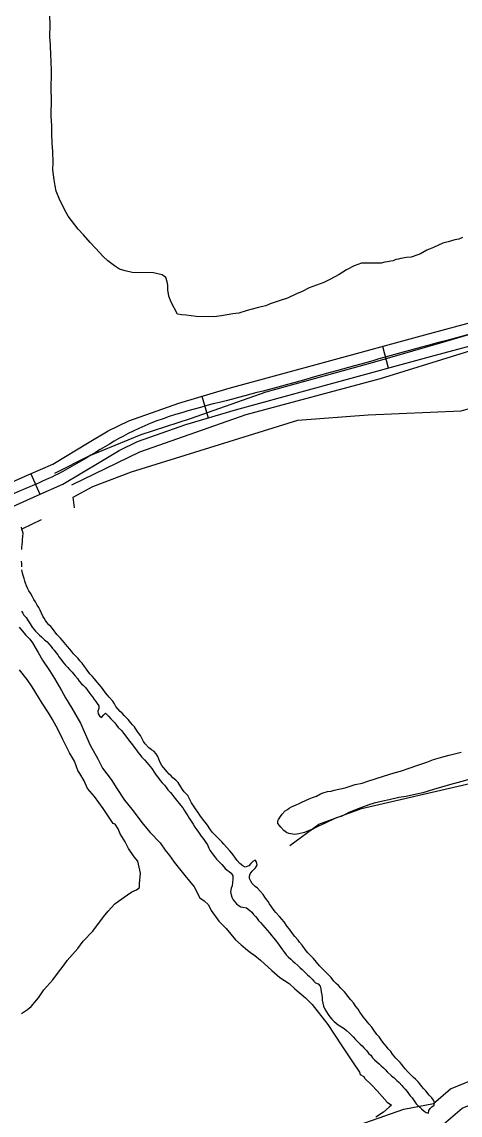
# Model space of a CAD drawing. Extents: x 3161564 to 3199464, y 849354 to 874788.
# Drawn here: x 3171288 to 3171874, y 855561 to 857021 of the extents above; entities that cross this region are included whole.
import ezdxf

# ---------------------------------------------------------------- set-up
doc = ezdxf.new("R2010")
doc.units = 0
for name, color, linetype in [('V-ROAD-CNTR', 7, 'Continuous'), ('V-SITE-VEGE', 7, 'Continuous'), ('V-TOPO-SHOR', 7, 'Continuous')]:
    doc.layers.add(name, color=color, linetype=linetype)

msp = doc.modelspace()

# ---------------------------------------------------------------- linework, layer by layer
at = {"layer": 'V-ROAD-CNTR'}
for p, q in [((3171770, 856587.8), (3171777.9, 856558.9)), ((3171528.8, 856521), (3171537.2, 856492.2)), ((3171300.3, 856417.6), (3171312.4, 856390.2))]:
    msp.add_line(p, q, dxfattribs=at)
for points in [[(3171262.9, 856400.9), (3171296.9, 856416.1), (3171329.6, 856430.5), (3171378.5, 856459.6), (3171403.8, 856475.1), (3171431.2, 856488.4), (3171498.1, 856512), (3171565.5, 856531.8), (3171696.1, 856567.6), (3171826.6, 856603.3), (3171929.2, 856630.8), (3172031.4, 856658.7), (3172165.1, 856699), (3172298.6, 856740.8), (3172390, 856767.9), (3172481, 856795.3), (3172589.7, 856831.1), (3172697.8, 856869), (3172817.7, 856911.7)], [(3171276.1, 856373.9), (3171309, 856388.7), (3171343.3, 856403.8), (3171394, 856433.9), (3171418.2, 856448.7), (3171442.8, 856460.6), (3171507.4, 856483.4), (3171573.7, 856502.9), (3171704, 856538.7), (3171834.4, 856574.3), (3171937, 856601.8), (3172039.7, 856629.8), (3172173.9, 856670.3), (3172307.4, 856712.1), (3172398.6, 856739.1), (3172490.1, 856766.7), (3172599.3, 856802.7), (3172707.8, 856840.7), (3172827.8, 856883.4)], [(3169919, 854915.8), (3170805.6, 855227.2), (3171746.5, 855550.4), (3171798.6, 855568.9), (3171838.3, 855576.4), (3171860.8, 855595.9), (3171902.5, 855612.7), (3172555.3, 855841.3), (3173349.5, 856115.3), (3174084.3, 856361.9), (3174825.7, 856626), (3174889.3, 856641.3)], [(3169928.9, 854887.5), (3170815.4, 855198.9), (3171756.4, 855522.1), (3171806.5, 855539.9), (3171851.7, 855548.5), (3171876.7, 855569.9), (3171913.1, 855584.6), (3172565.2, 855813), (3173359.2, 856086.9), (3174094.1, 856333.6), (3174834.3, 856597.2), (3174896.3, 856612.1)]]:
    msp.add_lwpolyline(points, dxfattribs=at)
msp.add_spline([(3174399.9, 857841.7), (3174296.9, 857801.4), (3174229.2, 857773.6), (3174127.5, 857719.2), (3174052.2, 857685.1), (3173961.2, 857632.7), (3173863.1, 857577.3), (3173775.7, 857514.5), (3173667.4, 857438.2), (3173583.5, 857382.2), (3173466.3, 857293.8), (3173326.4, 857196.8), (3173208.2, 857103.9), (3173124.9, 857039.7), (3173062.4, 856997.7), (3173002.9, 856961.4), (3172942.7, 856940.3), (3172702.8, 856854.8), (3172485.5, 856781), (3172303, 856726.4), (3172035.6, 856644.2), (3171830.5, 856588.8), (3171569.6, 856517.3), (3171437, 856474.5), (3171336.5, 856417.2), (3171269.5, 856387.4), (3171165, 856328.6), (3171074.1, 856263.7), (3171010.5, 856202.1), (3170960, 856128.2), (3170908.2, 856036.2), (3170872.3, 855999.8), (3170841.7, 855977.7), (3170780.3, 855922.5), (3170678.8, 855863.9), (3170336.9, 855673.9), (3170028.9, 855496.6), (3169695.4, 855304.9), (3169594.2, 855246.1), (3169533.3, 855211.9), (3169509.6, 855185.9), (3169432.6, 855099.9), (3169242, 854873.8), (3169195.1, 854813.1)], degree=3, dxfattribs=at)
at = {"layer": 'V-SITE-VEGE'}
for p, q in [((3171284.6, 856212.4), (3171293.1, 856202.4)), ((3171293.1, 856202.4), (3171298.9, 856196.4)), ((3171298.9, 856196.4), (3171302.6, 856191.5)), ((3171302.6, 856191.5), (3171310.2, 856178.6)), ((3171310.2, 856178.6), (3171315.8, 856168.7)), ((3171315.8, 856168.7), (3171325.2, 856154.8)), ((3171295.6, 856142.8), (3171285.2, 856155.7)), ((3171325.2, 856154.8), (3171331.8, 856143.9)), ((3171302.2, 856132.8), (3171295.6, 856142.8)), ((3171331.8, 856143.9), (3171341.2, 856128)), ((3171310.7, 856119), (3171302.2, 856132.8)), ((3171341.2, 856128), (3171346.8, 856118.1)), ((3171315.4, 856111), (3171310.7, 856119)), ((3171323.9, 856098.1), (3171315.4, 856111)), ((3171346.8, 856118.1), (3171355.3, 856104.2)), ((3171329.5, 856089.2), (3171323.9, 856098.1)), ((3171355.3, 856104.2), (3171366.5, 856084.4)), ((3171337, 856075.3), (3171329.5, 856089.2)), ((3171366.5, 856084.4), (3171379.5, 856054.8)), ((3171342.6, 856063.5), (3171337, 856075.3)), ((3171351.9, 856044.7), (3171342.6, 856063.5)), ((3171379.5, 856054.8), (3171389.8, 856036.9)), ((3171358.5, 856033.8), (3171351.9, 856044.7)), ((3171363, 856020.9), (3171358.5, 856033.8)), ((3171389.8, 856036.9), (3171396.3, 856024.1)), ((3171365.9, 856017), (3171363, 856020.9)), ((3171396.3, 856024.1), (3171407.7, 856009.1)), ((3171371.5, 856007.1), (3171365.9, 856017)), ((3171376.1, 855997.2), (3171371.5, 856007.1)), ((3171407.7, 856009.1), (3171415.2, 855997.2)), ((3171385.6, 855986.2), (3171376.1, 855997.2)), ((3171415.2, 855997.2), (3171425.6, 855981.3)), ((3171397, 855970.3), (3171385.6, 855986.2)), ((3171425.6, 855981.3), (3171435.1, 855969.4)), ((3171410.2, 855950.4), (3171397, 855970.3)), ((3171435.1, 855969.4), (3171450.2, 855949.5)), ((3171413.1, 855949.4), (3171410.2, 855950.4)), ((3171416.9, 855943.4), (3171413.1, 855949.4)), ((3171450.2, 855949.5), (3171459.7, 855938.5)), ((3171419.6, 855936.5), (3171416.9, 855943.4)), ((3171426.2, 855925.6), (3171419.6, 855936.5)), ((3171459.7, 855938.5), (3171473.1, 855924.5)), ((3171430.9, 855916.7), (3171426.2, 855925.6)), ((3171438.4, 855905.8), (3171430.9, 855916.7)), ((3171473.1, 855924.5), (3171479.7, 855914.6)), ((3171443.2, 855899.8), (3171438.4, 855905.8)), ((3171479.7, 855914.6), (3171485.4, 855907.6)), ((3171485.4, 855907.6), (3171492, 855898.6)), ((3171446.7, 855884.1), (3171443.2, 855899.8)), ((3171492, 855898.6), (3171506.2, 855880.7)), ((3171445.4, 855869.5), (3171446.7, 855884.1)), ((3171506.2, 855880.7), (3171518.6, 855865.7)), ((3171429.4, 855855.2), (3171435.4, 855858.9)), ((3171435.4, 855858.9), (3171441.3, 855861.7)), ((3171441.3, 855861.7), (3171445.3, 855864.6)), ((3171445.3, 855864.6), (3171445.4, 855869.5)), ((3171518.6, 855865.7), (3171526, 855850.9)), ((3171403.5, 855833.3), (3171412.5, 855842.9)), ((3171412.5, 855842.9), (3171417.5, 855846.7)), ((3171417.5, 855846.7), (3171429.4, 855855.2)), ((3171526, 855850.9), (3171531.8, 855846.8)), ((3171531.8, 855846.8), (3171537.5, 855841.8)), ((3171397.4, 855825.7), (3171403.5, 855833.3)), ((3171537.5, 855841.8), (3171541.3, 855833.9)), ((3171541.3, 855833.9), (3171551.7, 855820)), ((3171383.3, 855806.5), (3171397.4, 855825.7)), ((3171551.7, 855820), (3171561.2, 855810)), ((3171370.2, 855793.1), (3171383.3, 855806.5)), ((3171561.2, 855810), (3171573.6, 855795)), ((3171363.2, 855783.5), (3171370.2, 855793.1)), ((3171573.6, 855795), (3171581.2, 855788)), ((3171581.2, 855788), (3171589.8, 855781)), ((3171349.1, 855767.2), (3171363.2, 855783.5)), ((3171589.8, 855781), (3171593.7, 855777.9)), ((3171593.7, 855777.9), (3171599.4, 855773.9)), ((3171599.4, 855773.9), (3171607.1, 855767.8)), ((3171336, 855749.9), (3171345.1, 855761.4)), ((3171345.1, 855761.4), (3171349.1, 855767.2)), ((3171607.1, 855767.8), (3171622.4, 855753.8)), ((3171317.9, 855727.9), (3171329.9, 855741.3)), ((3171329.9, 855741.3), (3171336, 855749.9)), ((3171622.4, 855753.8), (3171632.9, 855744.7)), ((3171632.9, 855744.7), (3171645.4, 855736.6)), ((3171310.8, 855717.3), (3171317.9, 855727.9)), ((3171645.4, 855736.6), (3171653.1, 855729.6)), ((3171653.1, 855729.6), (3171667.5, 855717.5)), ((3171300.7, 855705.8), (3171310.8, 855717.3)), ((3171667.5, 855717.5), (3171676, 855708.5)), ((3171287.8, 855696.4), (3171295.7, 855702)), ((3171295.7, 855702), (3171300.7, 855705.8)), ((3171676, 855708.5), (3171696.9, 855681.6)), ((3171696.9, 855681.6), (3171714.8, 855654.8)), ((3171714.8, 855654.8), (3171729.9, 855632)), ((3171729.9, 855632), (3171739.3, 855618.1)), ((3171739.3, 855618.1), (3171740.2, 855615.1)), ((3171740.2, 855615.1), (3171745, 855612.1)), ((3171745, 855612.1), (3171746, 855610.1)), ((3171746, 855610.1), (3171755.5, 855601.1)), ((3171755.5, 855601.1), (3171763.2, 855593.1)), ((3171763.2, 855593.1), (3171776.5, 855578.1)), ((3171771.3, 855564.5), (3171761.3, 855557.9)), ((3171779.2, 855571.2), (3171771.3, 855564.5)), ((3171776.5, 855578.1), (3171782.2, 855574)), ((3171782.2, 855574), (3171779.2, 855571.2))]:
    msp.add_line(p, q, dxfattribs=at)
for points in [[(3171877.2, 856733.3), (3171872.2, 856731), (3171866.8, 856730.1), (3171858, 856727.3), (3171850.7, 856725.5), (3171838.4, 856719.8), (3171829.5, 856716.1), (3171821.1, 856711.3), (3171817.2, 856709.9), (3171808.4, 856707.1), (3171802, 856706.3), (3171794.6, 856704.9), (3171791.7, 856704), (3171787.8, 856703.6), (3171784.3, 856702.2), (3171781.4, 856701.7), (3171777, 856700.8), (3171773.1, 856700.4), (3171768.2, 856699), (3171742.3, 856699), (3171732.5, 856695.2), (3171722.1, 856690), (3171712.3, 856683.8), (3171699.9, 856677.2), (3171691.6, 856672.9), (3171672.4, 856665.9), (3171663, 856661.2), (3171655.2, 856657.9), (3171643.4, 856652.3), (3171633.5, 856649), (3171620.3, 856644.4), (3171614.4, 856642), (3171608, 856640.7), (3171602.6, 856639.3), (3171589.4, 856635.6), (3171578.1, 856631.9), (3171570.2, 856631), (3171555.1, 856628.4), (3171544.8, 856627.1), (3171521.4, 856627.5), (3171507.7, 856629.2), (3171501.9, 856629.7), (3171496.5, 856630.8), (3171488, 856646.6), (3171484.7, 856654.9), (3171483.8, 856660.8), (3171483.4, 856662.8), (3171483.5, 856669.6), (3171482.6, 856674), (3171480.7, 856679.9), (3171475.9, 856683.4), (3171464.2, 856686), (3171435.9, 856686.5), (3171426.2, 856688.6), (3171418.9, 856690.7), (3171412.1, 856695.2), (3171403, 856702.2), (3171397.2, 856707.7), (3171386.7, 856719.1), (3171379.4, 856726.5), (3171370.8, 856736.9), (3171363.6, 856744.4), (3171350.3, 856761.7), (3171345, 856771.5), (3171338.4, 856785.3), (3171334.2, 856795.1), (3171332.9, 856802), (3171331.5, 856810.3), (3171329.8, 856823.5), (3171330, 856833.3), (3171329.7, 856848.4), (3171328.9, 856858.7), (3171328.2, 856872.4), (3171328.3, 856882.2), (3171327.6, 856895.4), (3171328, 856918.8), (3171327.7, 856930), (3171328.1, 856954), (3171327.4, 856970.1), (3171327, 856975.5), (3171326.7, 856991.1), (3171325.9, 857000.9), (3171326.2, 857017.5), (3171325.9, 857028.7)], [(3171889, 856009.9), (3171871.3, 856004.9), (3171859.6, 856002.1), (3171848.8, 855998.9), (3171838.4, 855995.6), (3171824.2, 855991.5), (3171815.4, 855989.7), (3171801.7, 855986.5), (3171791.9, 855985.2), (3171779.1, 855982), (3171770.8, 855980.2), (3171759, 855977.4), (3171751.7, 855975.1), (3171734, 855968.6), (3171725.1, 855964.8), (3171720.2, 855962.5), (3171714.8, 855959.6), (3171708.4, 855957.8), (3171692.7, 855950.2), (3171684.8, 855946.9), (3171680.9, 855945.1), (3171676.4, 855942.2), (3171674.4, 855941.7), (3171670, 855939.9), (3171666.1, 855938.5), (3171658.2, 855936.6), (3171652.9, 855935.8), (3171645.1, 855936.9), (3171641.7, 855938.4), (3171638.3, 855940.9), (3171634.5, 855945.3), (3171632.6, 855947.8), (3171630.2, 855950.3), (3171630.2, 855953.7), (3171631.2, 855955.7), (3171633.7, 855959.5), (3171636.2, 855962.9), (3171640.2, 855967.2), (3171643.2, 855969.1), (3171645.6, 855971), (3171648.6, 855972.5), (3171655, 855975.3), (3171658.9, 855977.2), (3171662.4, 855978.6), (3171672.2, 855983.3), (3171676.6, 855985.2), (3171682, 855987), (3171687.5, 855989.9), (3171690.9, 855991.3), (3171696.8, 855993.1), (3171701.7, 855993.5), (3171705.6, 855994.9), (3171720.3, 855998.1), (3171733.6, 856002.3), (3171742.9, 856004.1), (3171750.7, 856006.9), (3171771.4, 856013.4), (3171785.6, 856018), (3171794.4, 856020.3), (3171807.2, 856024.5), (3171816, 856027.8), (3171829.3, 856032.4), (3171838.1, 856035.7), (3171850.9, 856039.4), (3171859.2, 856041.7), (3171871.5, 856044.9), (3171875.4, 856045.8)]]:
    msp.add_lwpolyline(points, dxfattribs=at)
at = {"layer": 'V-TOPO-SHOR'}
msp.add_line((3171314.1, 856356), (3171288.4, 856343.3), dxfattribs=at)
for points in [[(3174150.9, 857736.2), (3173920, 857622.5), (3173847.2, 857578.1), (3173765.5, 857519.5), (3173536.3, 857357.8), (3173085.1, 857022.1), (3173024.7, 856979.5), (3172966.1, 856945.7), (3172921.7, 856929.7), (3172848.9, 856912), (3172637.5, 856839.1), (3172497.1, 856796.5), (3172474, 856784.1), (3172385.2, 856750.3), (3171847, 856592.2), (3171756.4, 856565.6), (3171614.3, 856526.5), (3171513, 856491), (3171447.3, 856469.7), (3171378, 856441.2), (3171331.8, 856418.1)], [(3172633.9, 856810.7), (3172266.2, 856697), (3172006.9, 856618.9), (3171767.1, 856544.3), (3171587.6, 856496.3), (3171445.5, 856446.6), (3171354.9, 856402.2)], [(3171358.5, 856372), (3171356.7, 856386.2), (3171383.4, 856400.4), (3171434.9, 856419.9), (3171656.9, 856489.2), (3171751.1, 856496.3), (3171875.4, 856501.6), (3171937.6, 856519.4), (3171962.5, 856531.8), (3172072.6, 856579.8), (3172166.7, 856599.3), (3172260.9, 856618.9), (3172340.8, 856627.8), (3172422.5, 856627.8), (3172498.9, 856626), (3172571.7, 856636.6), (3172641, 856647.3), (3172678.3, 856652.6)], [(3171288.4, 856316.2), (3171288.5, 856319.4), (3171288.7, 856323), (3171289, 856326), (3171289.2, 856329.2), (3171289.7, 856333.8), (3171289.9, 856338), (3171288.4, 856343.3), (3171287.7, 856346.3)], [(3171288.3, 856293.1), (3171288.5, 856297.1), (3171287.8, 856300.9)], [(3171329.2, 856210.8), (3171327.1, 856213.3), (3171324.6, 856215.9), (3171322.2, 856218.4), (3171320, 856221.4), (3171318.2, 856224.8), (3171316.5, 856227.3), (3171314.8, 856231.2), (3171312.6, 856235.5), (3171310.9, 856238.7), (3171308.9, 856241.9), (3171306.4, 856246.4), (3171304.5, 856249.5), (3171302.5, 856253.2), (3171300, 856257.8), (3171297.9, 856261), (3171296.3, 856263.7), (3171294.6, 856267.9), (3171293.4, 856271.3), (3171292.4, 856274.2), (3171291.4, 856277.4), (3171290, 856281.6), (3171289, 856284.8), (3171288.2, 856289)], [(3171288, 856234), (3171289.6, 856231.3), (3171291.2, 856228.6), (3171293.9, 856225.3), (3171296.6, 856220.9), (3171299.4, 856217.2), (3171302.1, 856212.8), (3171304.5, 856209.8)], [(3171304.5, 856209.8), (3171306.5, 856207.1), (3171309.7, 856204.2), (3171312.1, 856201.8), (3171314.8, 856199.8), (3171318.7, 856195.8), (3171322, 856192.9), (3171324.6, 856190.2), (3171327.3, 856186.8), (3171329.5, 856184.1), (3171331.3, 856181.7), (3171333.9, 856178.7), (3171336.4, 856175.8), (3171337.9, 856172.9), (3171340.4, 856169.9), (3171342.8, 856166.7), (3171344.6, 856164.3), (3171346.7, 856161.9), (3171349.7, 856158.7), (3171352.2, 856156.2), (3171355.4, 856152.5), (3171359, 856148.1), (3171362.5, 856143.9), (3171365.1, 856140.5), (3171368.1, 856136.9), (3171370.6, 856134.6), (3171373.2, 856132), (3171375.5, 856129.1), (3171377.9, 856125.8), (3171380.4, 856122.2), (3171382.8, 856119.5), (3171385, 856116), (3171387.2, 856113.1), (3171389, 856110.6), (3171391.1, 856107.7), (3171391.2, 856104), (3171390, 856100.4), (3171390.5, 856097), (3171391.9, 856094.2), (3171394.9, 856092.1), (3171397.8, 856095.5), (3171400, 856097.7), (3171404.2, 856093.6), (3171407.1, 856090.1), (3171412.5, 856084.7), (3171414.7, 856081.6), (3171417.2, 856078.4), (3171421.3, 856074.4), (3171424.1, 856071), (3171427.2, 856067.1), (3171432.2, 856060.5), (3171434.9, 856057), (3171438.3, 856052.2), (3171441.3, 856048.3), (3171443.4, 856045.8), (3171445.4, 856043.1), (3171448.8, 856039), (3171452, 856035.5), (3171455.3, 856031.9), (3171457.7, 856029.1), (3171461.8, 856023.8), (3171465.8, 856017.7), (3171467.7, 856014.9), (3171471.2, 856010.3), (3171473.2, 856007.9), (3171475.9, 856004.7), (3171478.8, 856001.3), (3171481.7, 855997.8), (3171483.5, 855995.4), (3171486.9, 855991.9), (3171488.8, 855989.5), (3171491.3, 855986), (3171496.7, 855979.4), (3171500.4, 855974.8), (3171503.3, 855971.2), (3171505.1, 855968), (3171507.3, 855964.7), (3171510, 855960.6), (3171512, 855957.4), (3171513.7, 855954.7), (3171515.6, 855952.1), (3171517.4, 855949.3), (3171519.6, 855945.6), (3171522.2, 855941.7), (3171524.4, 855938.6), (3171527.7, 855933.2), (3171530.3, 855930.5), (3171532.3, 855927.8), (3171534.1, 855924.9), (3171536.3, 855921.7), (3171538.2, 855917.5), (3171539.5, 855914.8), (3171542.4, 855910.4), (3171545.6, 855906.2), (3171548.3, 855902.5), (3171552.7, 855898.2), (3171555.4, 855895.7), (3171558.1, 855892.6), (3171560, 855890.3), (3171562.5, 855887.9), (3171565.2, 855886.4)], [(3171591.4, 855893.6), (3171586.6, 855892.1), (3171583.6, 855893.6), (3171579.6, 855896.7), (3171576.2, 855900.7), (3171573.8, 855903.9), (3171570.8, 855908.3), (3171568.9, 855910.7), (3171566.4, 855913.8), (3171561.7, 855918.8), (3171558.3, 855922.7), (3171555.3, 855925.9), (3171552.2, 855929.1), (3171548.3, 855932.9), (3171546.1, 855935.2), (3171542.8, 855938.6), (3171539.6, 855943), (3171536.2, 855947.9), (3171533.3, 855952), (3171531, 855954.8), (3171526.1, 855961.3), (3171523.7, 855964.8), (3171521.2, 855968.7), (3171519.3, 855971.4), (3171517.5, 855974.1), (3171515.1, 855977.7), (3171513.2, 855981.4), (3171511.7, 855984.1), (3171510, 855987.5), (3171507.5, 855990.3), (3171505, 855992.7), (3171503.1, 855995.6), (3171500.8, 855999.5), (3171497.2, 856004.9), (3171494, 856008.1), (3171490.1, 856011.5), (3171487.8, 856013.8), (3171485.2, 856016.4), (3171482, 856019.6), (3171480.2, 856021.9), (3171477.5, 856025), (3171475.4, 856027.7), (3171473.6, 856030.9), (3171471.4, 856036.3), (3171470.1, 856039.7), (3171467.7, 856043.4), (3171464.8, 856047), (3171461.6, 856048.8), (3171458.2, 856051.5), (3171453, 856056.9), (3171451, 856060), (3171449.3, 856063.4), (3171446.9, 856067.8), (3171445.1, 856070.3), (3171442.5, 856073.8), (3171438.7, 856079.3), (3171436.3, 856082.1), (3171434.1, 856085), (3171430.6, 856089.1), (3171427.7, 856092.1), (3171425.2, 856094.8), (3171422.5, 856097.5), (3171419.9, 856100), (3171416.7, 856103.6), (3171414, 856106.8), (3171412.2, 856110.2), (3171409.8, 856113.6), (3171404.9, 856119.3), (3171402.7, 856121.7), (3171400.2, 856124.9), (3171396.3, 856130.5), (3171394.3, 856133), (3171392.3, 856135.5), (3171388.9, 856139.3), (3171385.2, 856143.7), (3171382.1, 856147.2), (3171379.8, 856149.6), (3171376.7, 856153.6), (3171374.7, 856156.7), (3171372.2, 856160.1), (3171368.8, 856164.5), (3171365.9, 856167.8), (3171363.6, 856170.7), (3171360.2, 856174.1), (3171357.3, 856177.1), (3171354.5, 856180.5), (3171352.6, 856183.1), (3171349.2, 856186.9), (3171346.9, 856189.5), (3171344.7, 856192), (3171342.1, 856195.1), (3171339.9, 856197.8), (3171337.8, 856200), (3171335.2, 856202.8), (3171329.2, 856210.8)], [(3171646.3, 855920.8), (3171685.3, 855949.2), (3171742.2, 855970.5), (3172035.3, 856038), (3172198.7, 856091.3), (3172310.6, 856118.8), (3172385.2, 856129.5), (3172452.7, 856124.2), (3172554, 856104.6)], [(3171817.3, 855573.6), (3171819.8, 855571.3), (3171822.2, 855569.2), (3171825.9, 855566), (3171828.6, 855564.3), (3171831.8, 855563.5), (3171832, 855567), (3171834, 855569.6), (3171836.2, 855571.8), (3171839.1, 855574), (3171839.6, 855577.7), (3171838.2, 855580.9), (3171836, 855583.6), (3171832.5, 855587.3), (3171827.9, 855593.1), (3171825.2, 855595.9), (3171822.4, 855599.5), (3171820, 855602.4), (3171817.6, 855605.2), (3171814.3, 855608.6), (3171811.4, 855611.1), (3171807.5, 855614.9), (3171804, 855618.4), (3171800.3, 855622.6), (3171798.2, 855625.2), (3171795.9, 855628.4), (3171793.7, 855631.1), (3171790.1, 855634.5), (3171788.1, 855637), (3171783.7, 855642.3), (3171781.2, 855645.6), (3171777.8, 855649.4), (3171775.5, 855652.2), (3171772.3, 855655.9), (3171769.2, 855659.8), (3171765.5, 855665.1), (3171762.8, 855668.6), (3171757.9, 855675.4), (3171755.7, 855678.3), (3171752.3, 855682.3), (3171750.1, 855684.7), (3171746.9, 855689.1), (3171744.4, 855692), (3171742.7, 855694.7), (3171740, 855698.4), (3171737.5, 855702.4), (3171734.6, 855706), (3171731.6, 855710.7), (3171728, 855714.8), (3171725.3, 855717.7), (3171721.6, 855722.6), (3171719.3, 855725.6), (3171714.7, 855730.3), (3171711.2, 855733.7), (3171708.3, 855736.6), (3171705.3, 855739.8), (3171701.6, 855744.4), (3171698.2, 855748.3), (3171692.1, 855754), (3171689.7, 855756.4), (3171685.9, 855760.3), (3171682, 855765.2), (3171677.9, 855769.9), (3171674, 855773.8), (3171670.5, 855777.5), (3171666.8, 855782.2), (3171662.7, 855787.6), (3171659.4, 855791.7), (3171657.3, 855794.6), (3171653.1, 855799.5), (3171650.1, 855803.5), (3171645.9, 855809.1), (3171643, 855812.8), (3171638.6, 855818.9), (3171635.7, 855822.3), (3171632.7, 855826), (3171627.6, 855831.4), (3171625.6, 855834.1), (3171623.3, 855837.3), (3171619.2, 855842.9), (3171617.2, 855846), (3171615, 855848.8), (3171613, 855851.9), (3171610.9, 855855.4), (3171606.9, 855859.8), (3171603.2, 855863.7), (3171600, 855866.3), (3171596.1, 855870.3), (3171594.1, 855873.4), (3171592.5, 855876.7), (3171592.4, 855879.8), (3171593.4, 855883.2), (3171595.9, 855886.7), (3171598.1, 855888.9), (3171600.5, 855891.3), (3171602.9, 855894.6), (3171602, 855899), (3171600, 855901.4), (3171597.1, 855899.4), (3171594.1, 855896.7), (3171591.4, 855893.6)], [(3171565.2, 855886.4), (3171568.1, 855883.9), (3171570.4, 855880.5), (3171570.4, 855876.1), (3171569.9, 855871.5), (3171569.4, 855867.1), (3171568.2, 855863.7), (3171567, 855859), (3171567.9, 855855.1), (3171568.7, 855851.8), (3171570.7, 855848.2), (3171574.9, 855843.1), (3171577.3, 855841.1), (3171580.7, 855839.1), (3171583.7, 855838.7), (3171588.6, 855837.5), (3171592.5, 855834.7), (3171595.4, 855831.8), (3171597.7, 855828.8), (3171600.3, 855826.2), (3171602.5, 855823.3), (3171604.3, 855820.8), (3171607, 855817.9), (3171610.1, 855814.4), (3171612.8, 855811.5), (3171619.2, 855804.1), (3171622.4, 855800.4), (3171624.6, 855797.5), (3171627.3, 855794.3), (3171632, 855787.7), (3171634.5, 855784.5), (3171636.5, 855781.6), (3171639.1, 855777.9), (3171641.6, 855774.7), (3171644, 855772.3), (3171647.5, 855769.1), (3171650.2, 855766.5), (3171652.9, 855764.2), (3171657, 855760.6), (3171660.2, 855757.6), (3171663, 855755.2), (3171666.6, 855751.7), (3171670.1, 855748.3), (3171672.7, 855746.1), (3171676, 855742.4), (3171678.2, 855739.8), (3171680.8, 855737.5), (3171684.1, 855735.9), (3171686.8, 855733.2), (3171687.7, 855729.3), (3171688.2, 855725.3), (3171688.9, 855721.4), (3171689.7, 855717.5), (3171689.7, 855714.5), (3171690.4, 855710.1), (3171691.2, 855706.4), (3171693.2, 855702.3), (3171695.3, 855698.9), (3171697.5, 855695.2), (3171699.8, 855692.2), (3171702.3, 855689), (3171705.4, 855685.6), (3171708.4, 855683.5), (3171711.1, 855681.5), (3171715.5, 855678.6), (3171718.9, 855676.6), (3171721.9, 855673.9), (3171726, 855670.3), (3171728.9, 855667.6), (3171731, 855665.3), (3171734.3, 855661.6), (3171736.4, 855659.4), (3171740.5, 855655.3), (3171742.9, 855653.3), (3171745.1, 855650.7), (3171749.1, 855646.5), (3171752.1, 855642.8), (3171754.5, 855640.6), (3171757, 855637.4), (3171759.6, 855634.5), (3171762.9, 855631.6), (3171765.6, 855629.3), (3171768.3, 855626.7), (3171771.4, 855624), (3171773.6, 855621.8), (3171776.6, 855618.6), (3171782, 855613.4), (3171785.6, 855610.5), (3171789.4, 855607.1), (3171792.5, 855604.1), (3171795.9, 855600.2), (3171798.2, 855597.6), (3171800.4, 855595.4), (3171803.1, 855592.2), (3171805.1, 855589.5), (3171807.3, 855586.7), (3171809.7, 855583.8), (3171811.7, 855581.1), (3171813.4, 855578.5), (3171815.1, 855576), (3171817.3, 855573.6)]]:
    msp.add_lwpolyline(points, dxfattribs=at)

doc.saveas('drawing.dxf')
